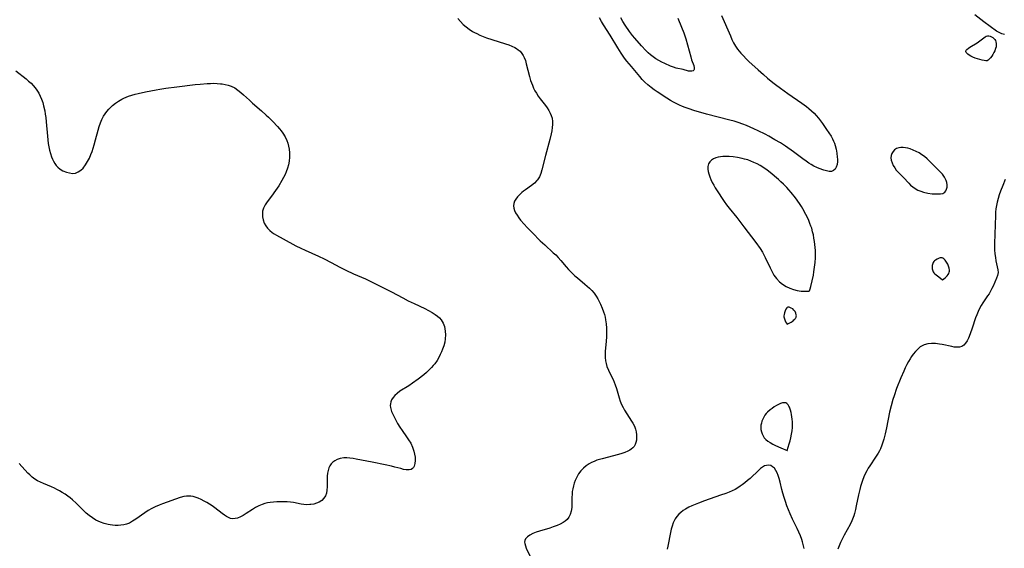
# Model space of a CAD drawing. Header units: inches. Extents: x 1073367 to 1082519, y 1569854 to 1574957.
# Tile 484 of 565: x 1079833 to 1080276, y 1573039 to 1573277. Entities that reach past the tile are written whole.
import ezdxf

# ---------------------------------------------------------------- set-up
doc = ezdxf.new("R2010")
doc.units = ezdxf.units.IN
doc.header["$MEASUREMENT"] = 0
doc.layers.add('CGG_CurvaNivelLidar_v1', color=7, linetype='Continuous', lineweight=30, true_color=0x008008)

msp = doc.modelspace()

# ---------------------------------------------------------------- linework, layer by layer
at = {"layer": 'CGG_CurvaNivelLidar_v1'}
for points in [[(1080148.8554, 1573279.3581, 73), (1080152.8299, 1573270.185, 73), (1080153.5697, 1573268.5669, 73), (1080154.3276, 1573267.0478, 73), (1080155.1539, 1573265.5764, 73), (1080156.073, 1573264.1703, 73), (1080156.7614, 1573263.2618, 73), (1080157.4974, 1573262.3871, 73), (1080158.6997, 1573261.0983, 73), (1080159.9357, 1573259.8783, 73), (1080161.21, 1573258.6806, 73), (1080165.4429, 1573254.8217, 73), (1080167.7501, 1573252.7784, 73), (1080169.6344, 1573251.1679, 73), (1080172.0135, 1573249.2039, 73), (1080173.2218, 1573248.2437, 73), (1080175.4377, 1573246.5574, 73), (1080178.7087, 1573244.2093, 73), (1080184.9852, 1573239.8883, 73), (1080187.1516, 1573238.3178, 73), (1080188.1975, 1573237.4926, 73), (1080189.419, 1573236.432, 73), (1080190.5772, 1573235.3054, 73), (1080191.5699, 1573234.2249, 73), (1080192.5113, 1573233.0977, 73), (1080194.2875, 1573230.7353, 73), (1080196.2209, 1573228.0304, 73), (1080197.2593, 1573226.5158, 73), (1080198.2231, 1573224.9698, 73), (1080198.903, 1573223.7085, 73), (1080199.3588, 1573222.7159, 73), (1080199.7267, 1573221.7731, 73), (1080200.0406, 1573220.8174, 73), (1080200.4867, 1573219.0442, 73), (1080200.7931, 1573217.2788, 73), (1080200.9858, 1573215.5597, 73), (1080201.0496, 1573214.569, 73), (1080201.06, 1573213.6181, 73), (1080200.9278, 1573212.2207, 73), (1080200.5715, 1573211.0035, 73), (1080200.0074, 1573210.0903, 73), (1080199.2549, 1573209.4303, 73), (1080198.3574, 1573209.0737, 73), (1080197.3344, 1573209.0558, 73), (1080196.2068, 1573209.2955, 73), (1080194.9757, 1573209.6869, 73), (1080192.8836, 1573210.4412, 73), (1080191.7873, 1573210.8955, 73), (1080190.5084, 1573211.5027, 73), (1080189.2322, 1573212.1999, 73), (1080188.2166, 1573212.824, 73), (1080186.9763, 1573213.6551, 73), (1080185.4958, 1573214.7304, 73), (1080181.2733, 1573217.8937, 73), (1080177.6376, 1573220.437, 73), (1080175.3695, 1573221.9247, 73), (1080172.9512, 1573223.3892, 73), (1080170.23, 1573224.9299, 73), (1080168.5474, 1573225.8058, 73), (1080165.416, 1573227.3508, 73), (1080163.3976, 1573228.292, 73), (1080160.0872, 1573229.7152, 73), (1080158.4097, 1573230.3671, 73), (1080156.3825, 1573231.0785, 73), (1080154.5172, 1573231.6583, 73), (1080152.6355, 1573232.1904, 73), (1080142.1333, 1573234.9084, 73), (1080138.4813, 1573235.9132, 73), (1080136.7598, 1573236.4198, 73), (1080133.7782, 1573237.3708, 73), (1080132.5188, 1573237.819, 73), (1080131.2121, 1573238.3321, 73), (1080129.9254, 1573238.8887, 73), (1080128.66, 1573239.4884, 73), (1080127.2581, 1573240.2187, 73), (1080125.8871, 1573241.0022, 73), (1080124.2537, 1573242.0221, 73), (1080119.9094, 1573244.8996, 73), (1080118.5712, 1573245.8393, 73), (1080117.1067, 1573246.9372, 73), (1080115.6951, 1573248.0924, 73), (1080114.3542, 1573249.3204, 73), (1080113.1475, 1573250.574, 73), (1080111.9921, 1573251.8817, 73), (1080108.2291, 1573256.3245, 73), (1080106.1801, 1573258.8015, 73), (1080105.2032, 1573260.074, 73), (1080103.6687, 1573262.2999, 73), (1080102.0735, 1573264.7974, 73), (1080098.6787, 1573270.4256, 73), (1080095.6697, 1573275.0667, 73), (1080094.7427, 1573276.6388, 73), (1080093.9305, 1573278.2634, 73)], [(1080129.1194, 1573278.0955, 72.5), (1080130.8706, 1573274.0817, 72.5), (1080131.8268, 1573271.5729, 72.5), (1080132.7211, 1573268.8173, 72.5), (1080133.5123, 1573266.1135, 72.5), (1080134.9836, 1573260.6427, 72.5), (1080135.3509, 1573259.4217, 72.5), (1080136.3174, 1573256.7616, 72.5), (1080136.5736, 1573255.7142, 72.5), (1080136.5683, 1573255.1823, 72.5), (1080136.5004, 1573254.9368, 72.5), (1080136.3796, 1573254.7253, 72.5), (1080136.0893, 1573254.473, 72.5), (1080135.5133, 1573254.2722, 72.5), (1080134.7917, 1573254.2272, 72.5), (1080133.9759, 1573254.3213, 72.5), (1080131.5777, 1573254.9523, 72.5), (1080128.4763, 1573255.6168, 72.5), (1080127.1674, 1573256.0163, 72.5), (1080125.8278, 1573256.5205, 72.5), (1080123.2613, 1573257.6637, 72.5), (1080121.9043, 1573258.3184, 72.5), (1080120.5584, 1573259.0229, 72.5), (1080119.2464, 1573259.8059, 72.5), (1080118.0163, 1573260.6691, 72.5), (1080116.8369, 1573261.6207, 72.5), (1080115.8026, 1573262.5528, 72.5), (1080114.8022, 1573263.5344, 72.5), (1080112.8563, 1573265.6255, 72.5), (1080109.7916, 1573269.1435, 72.5), (1080108.7675, 1573270.3945, 72.5), (1080107.4017, 1573272.1887, 72.5), (1080105.4379, 1573275.0412, 72.5), (1080104.4055, 1573276.6512, 72.5), (1080103.409, 1573278.2839, 72.5)], [(1080276.301, 1573270.8349, 73), (1080275.1347, 1573271.0986, 73), (1080273.9523, 1573271.6144, 73), (1080272.8062, 1573272.3174, 73), (1080267.0588, 1573276.539, 73), (1080263.0452, 1573279.6756, 73)], [(1080030.0071, 1573278.0035, 73), (1080031.2189, 1573276.5746, 73), (1080032.4639, 1573275.3196, 73), (1080033.8063, 1573274.1565, 73), (1080035.2029, 1573273.1251, 73), (1080036.6779, 1573272.1927, 73), (1080037.5982, 1573271.6792, 73), (1080038.5395, 1573271.1976, 73), (1080039.9797, 1573270.5281, 73), (1080041.4488, 1573269.9103, 73), (1080042.9385, 1573269.3358, 73), (1080045.3343, 1573268.4986, 73), (1080051.4954, 1573266.5752, 73), (1080052.9443, 1573266.0817, 73), (1080054.3346, 1573265.541, 73), (1080055.6455, 1573264.9298, 73), (1080056.4779, 1573264.4605, 73), (1080057.2523, 1573263.9357, 73), (1080058.1041, 1573263.2034, 73), (1080058.9436, 1573262.2138, 73), (1080059.4818, 1573261.3493, 73), (1080059.9338, 1573260.4166, 73), (1080060.4581, 1573259.0079, 73), (1080060.8927, 1573257.5194, 73), (1080062.3165, 1573251.8945, 73), (1080062.8413, 1573250.1125, 73), (1080063.2041, 1573249.0067, 73), (1080063.6055, 1573247.917, 73), (1080064.1397, 1573246.6667, 73), (1080064.7439, 1573245.4514, 73), (1080065.4177, 1573244.2766, 73), (1080066.2321, 1573243.041, 73), (1080067.1052, 1573241.8493, 73), (1080069.4698, 1573238.8123, 73), (1080070.2942, 1573237.6677, 73), (1080071.0428, 1573236.5014, 73), (1080071.6541, 1573235.3692, 73), (1080072.1456, 1573234.2058, 73), (1080072.4884, 1573233.0074, 73), (1080072.6703, 1573231.6404, 73), (1080072.6784, 1573230.2345, 73), (1080072.5536, 1573228.7976, 73), (1080072.3347, 1573227.3667, 73), (1080072.0747, 1573226.0527, 73), (1080071.4408, 1573223.3904, 73), (1080069.5631, 1573216.3245, 73), (1080067.9015, 1573209.7247, 73), (1080067.3942, 1573208.1264, 73), (1080066.7645, 1573206.6333, 73), (1080065.9501, 1573205.2837, 73), (1080065.6796, 1573204.9372, 73), (1080064.5587, 1573203.7941, 73), (1080063.2748, 1573202.7705, 73), (1080060.5123, 1573200.8321, 73), (1080059.6456, 1573200.1862, 73), (1080058.8119, 1573199.5144, 73), (1080057.7932, 1573198.5958, 73), (1080056.8842, 1573197.6312, 73), (1080056.1216, 1573196.6189, 73), (1080055.5715, 1573195.6161, 73), (1080055.219, 1573194.5821, 73), (1080055.0991, 1573193.5303, 73), (1080055.2332, 1573192.4913, 73), (1080055.5794, 1573191.447, 73), (1080056.0914, 1573190.3966, 73), (1080056.7475, 1573189.3155, 73), (1080057.5068, 1573188.229, 73), (1080058.3453, 1573187.1389, 73), (1080059.9237, 1573185.2572, 73), (1080061.2747, 1573183.7624, 73), (1080063.6256, 1573181.3684, 73), (1080067.2065, 1573177.8793, 73), (1080069.189, 1573175.9992, 73), (1080073.0633, 1573172.456, 73), (1080074.1389, 1573171.4267, 73), (1080075.1757, 1573170.3684, 73), (1080076.451, 1573168.9427, 73), (1080078.9147, 1573166.0243, 73), (1080079.9612, 1573164.8476, 73), (1080080.5814, 1573164.1921, 73), (1080081.6685, 1573163.1214, 73), (1080082.7965, 1573162.0894, 73), (1080083.9536, 1573161.0872, 73), (1080087.2746, 1573158.3434, 73), (1080088.3234, 1573157.447, 73), (1080089.4073, 1573156.4557, 73), (1080090.4318, 1573155.4166, 73), (1080091.4797, 1573154.1887, 73), (1080092.4188, 1573152.8825, 73), (1080093.1305, 1573151.7043, 73), (1080093.7723, 1573150.481, 73), (1080094.3615, 1573149.2244, 73), (1080095.0779, 1573147.5218, 73), (1080095.7076, 1573145.78, 73), (1080096.0699, 1573144.5855, 73), (1080096.376, 1573143.374, 73), (1080096.6075, 1573142.2208, 73), (1080096.8671, 1573140.3462, 73), (1080097.0109, 1573138.4527, 73), (1080097.0593, 1573136.5512, 73), (1080097.0247, 1573134.6511, 73), (1080096.8835, 1573132.4612, 73), (1080096.4668, 1573128.1255, 73), (1080096.3947, 1573126.7047, 73), (1080096.4103, 1573125.239, 73), (1080096.5505, 1573123.7963, 73), (1080096.8082, 1573122.5093, 73), (1080097.1825, 1573121.2502, 73), (1080097.86, 1573119.5566, 73), (1080098.6569, 1573117.8968, 73), (1080099.9674, 1573115.3071, 73), (1080100.5089, 1573114.1428, 73), (1080100.9988, 1573112.9564, 73), (1080101.5954, 1573111.2072, 73), (1080102.7607, 1573107.0141, 73), (1080103.2529, 1573105.4911, 73), (1080103.8518, 1573104.0056, 73), (1080104.4901, 1573102.7359, 73), (1080105.2093, 1573101.4982, 73), (1080108.3405, 1573096.6204, 73), (1080108.9135, 1573095.6219, 73), (1080109.4247, 1573094.61, 73), (1080109.7791, 1573093.7789, 73), (1080110.0737, 1573092.9381, 73), (1080110.3927, 1573091.6775, 73), (1080110.5695, 1573090.4199, 73), (1080110.6041, 1573089.2076, 73), (1080110.5036, 1573088.0355, 73), (1080110.2658, 1573086.9253, 73), (1080109.9173, 1573085.9832, 73), (1080109.4191, 1573085.1348, 73), (1080108.8252, 1573084.4663, 73), (1080108.1083, 1573083.8814, 73), (1080107.5969, 1573083.5476, 73), (1080106.685, 1573083.059, 73), (1080105.3591, 1573082.5023, 73), (1080103.9308, 1573082.0205, 73), (1080102.4299, 1573081.5869, 73), (1080095.0039, 1573079.6522, 73), (1080093.8085, 1573079.301, 73), (1080092.6355, 1573078.9101, 73), (1080091.4357, 1573078.4369, 73), (1080090.2779, 1573077.8935, 73), (1080089.1712, 1573077.2745, 73), (1080087.8471, 1573076.3687, 73), (1080086.6283, 1573075.3416, 73), (1080085.482, 1573074.1535, 73), (1080084.4729, 1573072.8536, 73), (1080083.5839, 1573071.3905, 73), (1080082.8631, 1573069.833, 73), (1080082.4342, 1573068.6133, 73), (1080082.0903, 1573067.3618, 73), (1080081.82, 1573066.0893, 73), (1080081.6162, 1573064.8016, 73), (1080081.4831, 1573063.5096, 73), (1080081.4239, 1573062.2948, 73), (1080081.4096, 1573059.3098, 73), (1080081.3577, 1573057.5862, 73), (1080081.1586, 1573055.9556, 73), (1080080.7188, 1573054.444, 73), (1080080.0886, 1573053.2754, 73), (1080079.2346, 1573052.24, 73), (1080078.3982, 1573051.5082, 73), (1080077.4533, 1573050.8601, 73), (1080076.1456, 1573050.1463, 73), (1080074.7356, 1573049.5213, 73), (1080073.0663, 1573048.9012, 73), (1080071.5391, 1573048.4073, 73), (1080066.869, 1573047.0247, 73), (1080065.3518, 1573046.5177, 73), (1080063.8537, 1573045.9179, 73), (1080062.5156, 1573045.2482, 73), (1080061.3945, 1573044.5033, 73), (1080060.7498, 1573043.8976, 73), (1080060.4649, 1573043.5198, 73), (1080060.1559, 1573042.8232, 73), (1080060.0858, 1573042.0709, 73), (1080060.1708, 1573041.4247, 73), (1080060.4499, 1573040.448, 73), (1080060.8637, 1573039.4008, 73), (1080062.4385, 1573035.8795, 73)], [(1079830.8336, 1573254.3686, 72.5), (1079835.5112, 1573250.744, 72.5), (1079836.6323, 1573249.8198, 72.5), (1079837.704, 1573248.8553, 72.5), (1079838.6731, 1573247.8661, 72.5), (1079839.5694, 1573246.8182, 72.5), (1079840.3856, 1573245.7121, 72.5), (1079841.1953, 1573244.4039, 72.5), (1079841.8939, 1573243.029, 72.5), (1079842.4818, 1573241.5994, 72.5), (1079842.9768, 1573240.122, 72.5), (1079843.394, 1573238.607, 72.5), (1079843.8722, 1573236.4165, 72.5), (1079844.1349, 1573234.8837, 72.5), (1079844.347, 1573233.3346, 72.5), (1079844.5446, 1573231.4227, 72.5), (1079845.0674, 1573225.0393, 72.5), (1079845.2627, 1573223.2408, 72.5), (1079845.4814, 1573221.7171, 72.5), (1079845.7487, 1573220.2126, 72.5), (1079846.0856, 1573218.643, 72.5), (1079846.4864, 1573217.1141, 72.5), (1079846.9663, 1573215.6417, 72.5), (1079847.3543, 1573214.6669, 72.5), (1079847.7957, 1573213.7367, 72.5), (1079848.4008, 1573212.6984, 72.5), (1079849.0652, 1573211.7923, 72.5), (1079849.8151, 1573210.9862, 72.5), (1079850.9045, 1573210.1113, 72.5), (1079852.0956, 1573209.4075, 72.5), (1079853.648, 1573208.7538, 72.5), (1079855.0538, 1573208.3714, 72.5), (1079856.4454, 1573208.2186, 72.5), (1079857.7903, 1573208.3655, 72.5), (1079859.009, 1573208.8439, 72.5), (1079860.1471, 1573209.6099, 72.5), (1079861.1944, 1573210.6094, 72.5), (1079862.2687, 1573211.9855, 72.5), (1079863.2196, 1573213.5517, 72.5), (1079863.9761, 1573215.0804, 72.5), (1079864.6529, 1573216.6932, 72.5), (1079865.1814, 1573218.1321, 72.5), (1079866.1302, 1573221.0935, 72.5), (1079866.7638, 1573223.2862, 72.5), (1079867.9464, 1573227.711, 72.5), (1079868.4225, 1573229.3635, 72.5), (1079868.9636, 1573230.9725, 72.5), (1079869.6084, 1573232.5185, 72.5), (1079870.4035, 1573233.998, 72.5), (1079871.0974, 1573235.0589, 72.5), (1079871.9283, 1573236.1556, 72.5), (1079872.8326, 1573237.1946, 72.5), (1079873.8056, 1573238.1719, 72.5), (1079874.4107, 1573238.7176, 72.5), (1079875.7591, 1573239.7989, 72.5), (1079877.1878, 1573240.7807, 72.5), (1079878.6893, 1573241.6563, 72.5), (1079879.4924, 1573242.0626, 72.5), (1079880.573, 1573242.5448, 72.5), (1079881.6812, 1573242.9725, 72.5), (1079883.1111, 1573243.4414, 72.5), (1079884.5696, 1573243.8484, 72.5), (1079886.0492, 1573244.2107, 72.5), (1079889.3079, 1573244.9092, 72.5), (1079894.1444, 1573245.8564, 72.5), (1079895.7666, 1573246.1382, 72.5), (1079898.458, 1573246.5466, 72.5), (1079903.3608, 1573247.1923, 72.5), (1079911.6445, 1573248.2026, 72.5), (1079913.9149, 1573248.4437, 72.5), (1079917.0295, 1573248.7024, 72.5), (1079918.5761, 1573248.772, 72.5), (1079920.0868, 1573248.7818, 72.5), (1079921.5832, 1573248.7285, 72.5), (1079923.0597, 1573248.607, 72.5), (1079923.8078, 1573248.5149, 72.5), (1079925.2213, 1573248.2705, 72.5), (1079926.5957, 1573247.9231, 72.5), (1079927.9196, 1573247.4517, 72.5), (1079929.4684, 1573246.6783, 72.5), (1079930.9318, 1573245.7226, 72.5), (1079932.237, 1573244.6949, 72.5), (1079933.4983, 1573243.5799, 72.5), (1079936.1039, 1573241.1311, 72.5), (1079937.5337, 1573239.8453, 72.5), (1079941.559, 1573236.4249, 72.5), (1079943.7103, 1573234.4738, 72.5), (1079944.7516, 1573233.4637, 72.5), (1079946.6641, 1573231.5048, 72.5), (1079948.7468, 1573229.2977, 72.5), (1079949.6214, 1573228.3167, 72.5), (1079950.4509, 1573227.3134, 72.5), (1079951.2155, 1573226.2737, 72.5), (1079952.1573, 1573224.715, 72.5), (1079952.9171, 1573223.068, 72.5), (1079953.3588, 1573221.7887, 72.5), (1079953.7027, 1573220.4765, 72.5), (1079953.9582, 1573219.1408, 72.5), (1079954.1608, 1573217.4151, 72.5), (1079954.2109, 1573215.5473, 72.5), (1079954.0642, 1573213.6825, 72.5), (1079953.7603, 1573212.0833, 72.5), (1079953.3111, 1573210.5027, 72.5), (1079952.7378, 1573208.9455, 72.5), (1079952.1749, 1573207.6639, 72.5), (1079951.5042, 1573206.3092, 72.5), (1079950.7783, 1573204.9752, 72.5), (1079949.3527, 1573202.6112, 72.5), (1079947.9045, 1573200.4121, 72.5), (1079946.1187, 1573197.9717, 72.5), (1079944.1356, 1573195.3918, 72.5), (1079943.1767, 1573193.9887, 72.5), (1079942.4457, 1573192.5504, 72.5), (1079942.0749, 1573191.2486, 72.5), (1079941.9592, 1573189.9032, 72.5), (1079942.0595, 1573188.5481, 72.5), (1079942.3336, 1573187.2061, 72.5), (1079942.7923, 1573185.8289, 72.5), (1079943.4629, 1573184.538, 72.5), (1079944.2818, 1573183.483, 72.5), (1079945.2764, 1573182.5201, 72.5), (1079946.4083, 1573181.6358, 72.5), (1079947.3378, 1573181.0107, 72.5), (1079948.3138, 1573180.4106, 72.5), (1079951.2639, 1573178.7444, 72.5), (1079957.0849, 1573175.616, 72.5), (1079959.2683, 1573174.5219, 72.5), (1079961.1984, 1573173.6036, 72.5), (1079967.2251, 1573170.8647, 72.5), (1079969.8241, 1573169.6253, 72.5), (1079973.0098, 1573167.9911, 72.5), (1079976.8956, 1573165.9339, 72.5), (1079979.5083, 1573164.6182, 72.5), (1079983.0076, 1573162.9936, 72.5), (1079988.3689, 1573160.6484, 72.5), (1079991.6828, 1573159.0855, 72.5), (1079995.6963, 1573157.0924, 72.5), (1080000.0851, 1573154.859, 72.5), (1080005.1724, 1573152.1054, 72.5), (1080007.667, 1573150.8124, 72.5), (1080010.3695, 1573149.5063, 72.5), (1080015.1002, 1573147.2956, 72.5), (1080016.8346, 1573146.4382, 72.5), (1080018.4929, 1573145.5286, 72.5), (1080019.89, 1573144.6374, 72.5), (1080020.8637, 1573143.8979, 72.5), (1080021.7421, 1573143.0904, 72.5), (1080022.5021, 1573142.2014, 72.5), (1080023.3642, 1573140.7467, 72.5), (1080023.9633, 1573139.1414, 72.5), (1080024.2064, 1573138.1373, 72.5), (1080024.3726, 1573137.1052, 72.5), (1080024.4853, 1573135.3971, 72.5), (1080024.3932, 1573133.6636, 72.5), (1080024.1242, 1573132.1059, 72.5), (1080023.7071, 1573130.5535, 72.5), (1080023.1729, 1573129.0123, 72.5), (1080022.6997, 1573127.8477, 72.5), (1080022.087, 1573126.52, 72.5), (1080021.4059, 1573125.22, 72.5), (1080020.6541, 1573123.9566, 72.5), (1080019.6065, 1573122.448, 72.5), (1080018.9137, 1573121.5878, 72.5), (1080018.1776, 1573120.7586, 72.5), (1080017.0566, 1573119.6126, 72.5), (1080015.8776, 1573118.5153, 72.5), (1080014.6535, 1573117.4621, 72.5), (1080012.1376, 1573115.4872, 72.5), (1080009.5878, 1573113.6279, 72.5), (1080007.8909, 1573112.453, 72.5), (1080003.9601, 1573109.9992, 72.5), (1080002.6367, 1573109.0541, 72.5), (1080001.6662, 1573108.1785, 72.5), (1080000.8471, 1573107.2245, 72.5), (1080000.208, 1573106.2007, 72.5), (1079999.8417, 1573105.3164, 72.5), (1079999.6284, 1573104.4036, 72.5), (1079999.5776, 1573103.586, 72.5), (1079999.6707, 1573102.7226, 72.5), (1079999.7947, 1573102.1666, 72.5), (1080000.1886, 1573100.9607, 72.5), (1080000.7182, 1573099.7239, 72.5), (1080001.3398, 1573098.4593, 72.5), (1080002.9072, 1573095.5204, 72.5), (1080003.8747, 1573093.8747, 72.5), (1080004.907, 1573092.3232, 72.5), (1080006.9257, 1573089.5139, 72.5), (1080007.8111, 1573088.2139, 72.5), (1080008.7817, 1573086.5706, 72.5), (1080009.5863, 1573084.8838, 72.5), (1080009.9282, 1573083.9909, 72.5), (1080010.2139, 1573083.0967, 72.5), (1080010.5511, 1573081.6846, 72.5), (1080010.734, 1573080.3121, 72.5), (1080010.7446, 1573078.8133, 72.5), (1080010.583, 1573077.4589, 72.5), (1080010.2941, 1573076.3119, 72.5), (1080010.0292, 1573075.6869, 72.5), (1080009.6531, 1573075.1983, 72.5), (1080008.9894, 1573074.8, 72.5), (1080008.125, 1573074.5982, 72.5), (1080007.469, 1573074.5715, 72.5), (1080006.6764, 1573074.637, 72.5), (1080005.54, 1573074.8475, 72.5), (1080004.3235, 1573075.1548, 72.5), (1080001.6914, 1573075.8856, 72.5), (1080000.1654, 1573076.2667, 72.5), (1079997.2596, 1573076.9207, 72.5), (1079991.4705, 1573078.1209, 72.5), (1079984.2818, 1573079.502, 72.5), (1079982.8386, 1573079.7468, 72.5), (1079981.4263, 1573079.9348, 72.5), (1079980.0398, 1573080.0281, 72.5), (1079978.6982, 1573079.9926, 72.5), (1079977.0802, 1573079.727, 72.5), (1079975.5881, 1573079.24, 72.5), (1079974.5739, 1573078.7383, 72.5), (1079973.6844, 1573078.0944, 72.5), (1079972.9899, 1573077.3444, 72.5), (1079972.4144, 1573076.4709, 72.5), (1079971.9425, 1573075.503, 72.5), (1079971.5372, 1573074.3674, 72.5), (1079971.2592, 1573073.1667, 72.5), (1079971.1088, 1573071.7671, 72.5), (1079971.0759, 1573070.1731, 72.5), (1079971.1294, 1573066.9904, 72.5), (1079971.0679, 1573065.5276, 72.5), (1079970.8285, 1573064.1489, 72.5), (1079970.35, 1573062.9255, 72.5), (1079969.6412, 1573061.8309, 72.5), (1079968.6814, 1573060.8505, 72.5), (1079967.5319, 1573060.0719, 72.5), (1079966.3657, 1573059.5669, 72.5), (1079965.1036, 1573059.2214, 72.5), (1079963.7777, 1573059.0095, 72.5), (1079963.2934, 1573058.9627, 72.5), (1079961.9818, 1573058.9135, 72.5), (1079960.6638, 1573058.972, 72.5), (1079959.3589, 1573059.1373, 72.5), (1079955.9828, 1573059.8516, 72.5), (1079954.5576, 1573060.0477, 72.5), (1079953.0896, 1573060.163, 72.5), (1079950.0625, 1573060.256, 72.5), (1079948.5234, 1573060.2239, 72.5), (1079947.0221, 1573060.1051, 72.5), (1079945.5276, 1573059.9079, 72.5), (1079944.2648, 1573059.6839, 72.5), (1079943.0212, 1573059.3954, 72.5), (1079941.8054, 1573059.0221, 72.5), (1079940.3379, 1573058.4181, 72.5), (1079938.9241, 1573057.6875, 72.5), (1079937.4626, 1573056.8062, 72.5), (1079934.6655, 1573054.9607, 72.5), (1079933.3066, 1573054.1096, 72.5), (1079932.0498, 1573053.4278, 72.5), (1079930.8051, 1573052.9079, 72.5), (1079929.7412, 1573052.6354, 72.5), (1079928.6899, 1573052.5762, 72.5), (1079927.6533, 1573052.7656, 72.5), (1079926.627, 1573053.1676, 72.5), (1079925.7537, 1573053.6435, 72.5), (1079924.8797, 1573054.2118, 72.5), (1079923.8151, 1573054.9869, 72.5), (1079920.4937, 1573057.5545, 72.5), (1079919.3245, 1573058.396, 72.5), (1079918.1222, 1573059.191, 72.5), (1079916.9094, 1573059.911, 72.5), (1079915.679, 1573060.5812, 72.5), (1079914.3585, 1573061.2522, 72.5), (1079913.0336, 1573061.8518, 72.5), (1079911.7012, 1573062.3429, 72.5), (1079910.7362, 1573062.6054, 72.5), (1079909.7645, 1573062.7721, 72.5), (1079908.6142, 1573062.8248, 72.5), (1079907.719, 1573062.7583, 72.5), (1079906.5383, 1573062.5457, 72.5), (1079904.9196, 1573062.0932, 72.5), (1079896.9599, 1573059.3171, 72.5), (1079895.4628, 1573058.7336, 72.5), (1079893.6576, 1573057.9462, 72.5), (1079892.0757, 1573057.1501, 72.5), (1079890.5377, 1573056.2725, 72.5), (1079889.0498, 1573055.3227, 72.5), (1079884.9087, 1573052.3397, 72.5), (1079883.4996, 1573051.4206, 72.5), (1079882.0373, 1573050.6564, 72.5), (1079880.7962, 1573050.1944, 72.5), (1079879.5093, 1573049.8687, 72.5), (1079878.1884, 1573049.6693, 72.5), (1079876.9283, 1573049.5906, 72.5), (1079875.6553, 1573049.6052, 72.5), (1079874.3762, 1573049.7035, 72.5), (1079873.4114, 1573049.8293, 72.5), (1079872.45, 1573049.9988, 72.5), (1079870.6863, 1573050.4316, 72.5), (1079868.9668, 1573051.0306, 72.5), (1079867.9513, 1573051.4843, 72.5), (1079866.9594, 1573051.9988, 72.5), (1079865.3586, 1573052.9726, 72.5), (1079863.8332, 1573054.0828, 72.5), (1079862.6032, 1573055.1282, 72.5), (1079861.4184, 1573056.2411, 72.5), (1079858.0148, 1573059.6147, 72.5), (1079856.3331, 1573061.1272, 72.5), (1079855.2908, 1573061.9799, 72.5), (1079854.2183, 1573062.7921, 72.5), (1079853.0126, 1573063.6307, 72.5), (1079851.7754, 1573064.4183, 72.5), (1079850.51, 1573065.1544, 72.5), (1079849.3724, 1573065.7597, 72.5), (1079848.2176, 1573066.3241, 72.5), (1079846.8994, 1573066.9152, 72.5), (1079843.2769, 1573068.4483, 72.5), (1079841.9419, 1573069.0634, 72.5), (1079840.6483, 1573069.7359, 72.5), (1079839.4122, 1573070.4905, 72.5), (1079838.2164, 1573071.3717, 72.5), (1079837.0943, 1573072.3498, 72.5), (1079836.2832, 1573073.1495, 72.5), (1079832.3343, 1573077.4389, 72.5)], [(1080276.6385, 1573205.3715, 73.5), (1080275.5899, 1573202.756, 73.5), (1080274.6292, 1573200.219, 73.5), (1080274.0241, 1573198.4952, 73.5), (1080273.5162, 1573196.9025, 73.5), (1080273.0714, 1573195.2933, 73.5), (1080272.7142, 1573193.6675, 73.5), (1080272.4875, 1573192.1981, 73.5), (1080272.3469, 1573190.7201, 73.5), (1080272.2809, 1573189.2315, 73.5), (1080272.1922, 1573184.9543, 73.5), (1080271.8871, 1573176.5793, 73.5), (1080271.8875, 1573175.1412, 73.5), (1080271.9367, 1573173.7285, 73.5), (1080272.0762, 1573172.002, 73.5), (1080272.2694, 1573170.3409, 73.5), (1080272.4775, 1573168.8399, 73.5), (1080272.7391, 1573167.4385, 73.5), (1080273.4211, 1573164.7242, 73.5), (1080273.5169, 1573163.4724, 73.5), (1080273.2638, 1573162.2288, 73.5), (1080272.7581, 1573160.953, 73.5), (1080271.2042, 1573157.4356, 73.5), (1080270.6884, 1573156.3048, 73.5), (1080270.0779, 1573155.1085, 73.5), (1080269.3915, 1573153.92, 73.5), (1080268.7716, 1573152.9555, 73.5), (1080266.6834, 1573149.8936, 73.5), (1080265.877, 1573148.6365, 73.5), (1080265.1286, 1573147.3367, 73.5), (1080264.4435, 1573145.9443, 73.5), (1080263.8366, 1573144.5065, 73.5), (1080263.2937, 1573143.0375, 73.5), (1080261.8011, 1573138.3971, 73.5), (1080260.9649, 1573135.9614, 73.5), (1080260.1715, 1573133.9856, 73.5), (1080259.583, 1573132.8101, 73.5), (1080258.8696, 1573131.7004, 73.5), (1080258.0513, 1573130.8008, 73.5), (1080257.0996, 1573130.1751, 73.5), (1080256.0493, 1573129.8798, 73.5), (1080254.8799, 1573129.8279, 73.5), (1080253.6198, 1573129.9553, 73.5), (1080252.5883, 1573130.1432, 73.5), (1080248.3125, 1573131.1077, 73.5), (1080247.0785, 1573131.318, 73.5), (1080245.2806, 1573131.5078, 73.5), (1080243.5054, 1573131.5366, 73.5), (1080241.7907, 1573131.3678, 73.5), (1080240.1792, 1573130.9481, 73.5), (1080239.6114, 1573130.7116, 73.5), (1080238.3834, 1573129.9805, 73.5), (1080237.2582, 1573129.0371, 73.5), (1080236.2131, 1573127.932, 73.5), (1080235.2303, 1573126.7046, 73.5), (1080234.496, 1573125.6768, 73.5), (1080233.7932, 1573124.601, 73.5), (1080233.1244, 1573123.4828, 73.5), (1080232.3552, 1573122.064, 73.5), (1080231.6329, 1573120.6011, 73.5), (1080230.9513, 1573119.1096, 73.5), (1080229.6657, 1573116.0644, 73.5), (1080227.7668, 1573111.2333, 73.5), (1080226.5826, 1573107.9308, 73.5), (1080226.0427, 1573106.2652, 73.5), (1080225.249, 1573103.4528, 73.5), (1080224.5918, 1573100.5914, 73.5), (1080223.218, 1573093.5499, 73.5), (1080222.6344, 1573090.7925, 73.5), (1080222.0377, 1573088.448, 73.5), (1080221.7483, 1573087.4741, 73.5), (1080221.1616, 1573085.7552, 73.5), (1080220.4635, 1573084.092, 73.5), (1080219.9784, 1573083.1273, 73.5), (1080219.4471, 1573082.1861, 73.5), (1080218.243, 1573080.2998, 73.5), (1080215.6755, 1573076.4795, 73.5), (1080214.9982, 1573075.3718, 73.5), (1080214.3594, 1573074.2405, 73.5), (1080213.7661, 1573073.0839, 73.5), (1080213.0542, 1573071.5026, 73.5), (1080212.4242, 1573069.8823, 73.5), (1080211.9561, 1573068.5128, 73.5), (1080211.5311, 1573067.1261, 73.5), (1080211.144, 1573065.7261, 73.5), (1080210.5888, 1573063.4309, 73.5), (1080209.5988, 1573058.4549, 73.5), (1080209.2263, 1573056.7229, 73.5), (1080208.7883, 1573055.0147, 73.5), (1080208.4409, 1573053.8909, 73.5), (1080208.1557, 1573053.0897, 73.5), (1080207.5823, 1573051.6971, 73.5), (1080206.7995, 1573050.0578, 73.5), (1080204.1583, 1573045.1339, 73.5), (1080202.5253, 1573041.9387, 73.5), (1080201.8382, 1573040.4305, 73.5), (1080201.2297, 1573038.9084, 73.5)], [(1080186.0672, 1573039.109, 73.5), (1080185.6501, 1573040.9862, 73.5), (1080185.3416, 1573042.1352, 73.5), (1080184.989, 1573043.2714, 73.5), (1080184.3892, 1573044.9119, 73.5), (1080183.7101, 1573046.5276, 73.5), (1080182.9736, 1573048.1252, 73.5), (1080180.8971, 1573052.3551, 73.5), (1080179.8094, 1573054.7279, 73.5), (1080179.0192, 1573056.6387, 73.5), (1080178.3303, 1573058.4623, 73.5), (1080177.6889, 1573060.3, 73.5), (1080177.0881, 1573062.1424, 73.5), (1080176.4991, 1573064.096, 73.5), (1080176.0649, 1573065.7415, 73.5), (1080175.292, 1573069.1025, 73.5), (1080174.8674, 1573070.7644, 73.5), (1080174.4466, 1573072.0469, 73.5), (1080173.9517, 1573073.2396, 73.5), (1080173.3577, 1573074.3559, 73.5), (1080172.6737, 1573075.3076, 73.5), (1080171.8855, 1573076.0452, 73.5), (1080171.0033, 1573076.5137, 73.5), (1080170.0468, 1573076.7182, 73.5), (1080169.057, 1573076.6466, 73.5), (1080168.1957, 1573076.3521, 73.5), (1080167.3383, 1573075.8752, 73.5), (1080166.4836, 1573075.2543, 73.5), (1080165.6081, 1573074.5038, 73.5), (1080161.7359, 1573070.7933, 73.5), (1080160.6054, 1573069.7805, 73.5), (1080159.4305, 1573068.7997, 73.5), (1080158.2108, 1573067.8649, 73.5), (1080157.2476, 1573067.1919, 73.5), (1080156.2542, 1573066.5625, 73.5), (1080154.9516, 1573065.8365, 73.5), (1080153.6064, 1573065.1792, 73.5), (1080152.2279, 1573064.5778, 73.5), (1080150.8237, 1573064.0217, 73.5), (1080148.4565, 1573063.1682, 73.5), (1080141.252, 1573060.7014, 73.5), (1080138.4143, 1573059.645, 73.5), (1080136.9288, 1573059.0509, 73.5), (1080135.477, 1573058.4224, 73.5), (1080134.0725, 1573057.7422, 73.5), (1080132.6458, 1573056.9423, 73.5), (1080131.5559, 1573056.2348, 73.5), (1080130.5354, 1573055.4644, 73.5), (1080129.6005, 1573054.6192, 73.5), (1080128.7113, 1573053.6138, 73.5), (1080127.98, 1573052.5422, 73.5), (1080127.5077, 1573051.6593, 73.5), (1080127.1012, 1573050.7322, 73.5), (1080126.6004, 1573049.313, 73.5), (1080126.1862, 1573047.8388, 73.5), (1080125.8362, 1573046.328, 73.5), (1080124.6546, 1573040.2671, 73.5), (1080124.3097, 1573038.8516, 73.5)]]:
    msp.add_polyline3d(points, dxfattribs=at)
for points in [[(1080268.5, 1573258.8708, 73), (1080267.8926, 1573258.9181, 73), (1080267.1709, 1573259.0218, 73), (1080266.2655, 1573259.1922, 73), (1080265.2437, 1573259.4411, 73), (1080264.166, 1573259.7774, 73), (1080263.0939, 1573260.1828, 73), (1080262.0824, 1573260.6285, 73), (1080261.1873, 1573261.0836, 73), (1080260.4655, 1573261.5165, 73), (1080259.8957, 1573261.9241, 73), (1080259.4595, 1573262.296, 73), (1080259.1417, 1573262.6763, 73), (1080258.9834, 1573263.0632, 73), (1080258.9832, 1573263.3667, 73), (1080259.1079, 1573263.6715, 73), (1080259.4121, 1573264.0442, 73), (1080260.1535, 1573264.6426, 73), (1080260.7285, 1573265.019, 73), (1080264.0247, 1573267.0062, 73), (1080265.2878, 1573267.9229, 73), (1080267.0291, 1573269.305, 73), (1080267.5956, 1573269.6846, 73), (1080268.1638, 1573269.9766, 73), (1080268.7383, 1573270.1429, 73), (1080269.3305, 1573270.1502, 73), (1080269.9228, 1573270.0179, 73), (1080270.5025, 1573269.7762, 73), (1080271.0551, 1573269.446, 73), (1080271.5619, 1573269.0407, 73), (1080271.9993, 1573268.5664, 73), (1080272.3363, 1573268.0222, 73), (1080272.5444, 1573267.4121, 73), (1080272.6436, 1573266.7466, 73), (1080272.6559, 1573266.0416, 73), (1080272.5731, 1573265.2738, 73), (1080272.3616, 1573264.4028, 73), (1080272.0333, 1573263.4757, 73), (1080271.6356, 1573262.603, 73), (1080271.1692, 1573261.7586, 73), (1080270.6557, 1573260.9767, 73), (1080270.1184, 1573260.289, 73), (1080269.521, 1573259.6553, 73), (1080269.0025, 1573259.1945, 73), (1080268.6371, 1573258.9246, 73)], [(1080248.5, 1573199.1, 73.5), (1080248.7372, 1573199.1416, 73.5), (1080249.0885, 1573199.3749, 73.5), (1080249.5017, 1573199.7833, 73.5), (1080249.9373, 1573200.3922, 73.5), (1080250.3027, 1573201.1558, 73.5), (1080250.5321, 1573202.0417, 73.5), (1080250.5706, 1573203.003, 73.5), (1080250.4125, 1573204.018, 73.5), (1080250.0689, 1573205.0547, 73.5), (1080249.3393, 1573206.4534, 73.5), (1080248.3899, 1573207.7922, 73.5), (1080247.4407, 1573208.9004, 73.5), (1080242.6244, 1573213.7319, 73.5), (1080241.4707, 1573214.7936, 73.5), (1080240.2675, 1573215.7925, 73.5), (1080239.1238, 1573216.6294, 73.5), (1080237.9359, 1573217.3869, 73.5), (1080236.6006, 1573218.1096, 73.5), (1080235.2356, 1573218.7286, 73.5), (1080233.8586, 1573219.2395, 73.5), (1080232.789, 1573219.5533, 73.5), (1080231.734, 1573219.7834, 73.5), (1080230.6722, 1573219.9186, 73.5), (1080229.6539, 1573219.9263, 73.5), (1080228.6969, 1573219.7751, 73.5), (1080227.7225, 1573219.3886, 73.5), (1080226.8674, 1573218.8047, 73.5), (1080226.156, 1573218.0616, 73.5), (1080225.6239, 1573217.1857, 73.5), (1080225.3115, 1573216.22, 73.5), (1080225.2063, 1573215.1862, 73.5), (1080225.3103, 1573214.1226, 73.5), (1080225.6851, 1573212.9093, 73.5), (1080226.2726, 1573211.7088, 73.5), (1080226.895, 1573210.7016, 73.5), (1080227.608, 1573209.7204, 73.5), (1080228.4005, 1573208.7796, 73.5), (1080229.1781, 1573207.9686, 73.5), (1080230.7976, 1573206.3757, 73.5), (1080233.2612, 1573203.7533, 73.5), (1080234.0901, 1573202.9283, 73.5), (1080235.0283, 1573202.1252, 73.5), (1080236.1423, 1573201.357, 73.5), (1080237.321, 1573200.704, 73.5), (1080238.6002, 1573200.1412, 73.5), (1080239.9486, 1573199.6901, 73.5), (1080241.8728, 1573199.2666, 73.5), (1080243.7499, 1573199.0425, 73.5), (1080245.4631, 1573198.9674, 73.5), (1080246.302, 1573198.9708, 73.5), (1080247.4757, 1573199.0134, 73.5)], [(1080188.5, 1573155.2529, 73.5), (1080188.8243, 1573156.1687, 73.5), (1080189.1516, 1573157.2521, 73.5), (1080189.7785, 1573159.7376, 73.5), (1080190.2879, 1573162.3658, 73.5), (1080190.5286, 1573163.9117, 73.5), (1080190.7961, 1573165.9996, 73.5), (1080191.0015, 1573168.1166, 73.5), (1080191.1328, 1573170.1999, 73.5), (1080191.178, 1573171.9148, 73.5), (1080191.1553, 1573173.5181, 73.5), (1080191.0771, 1573174.8087, 73.5), (1080190.7641, 1573177.5007, 73.5), (1080190.5292, 1573178.9813, 73.5), (1080190.248, 1573180.4506, 73.5), (1080189.9146, 1573181.9054, 73.5), (1080189.4864, 1573183.4549, 73.5), (1080189.1704, 1573184.4336, 73.5), (1080188.7179, 1573185.6763, 73.5), (1080188.2163, 1573186.8995, 73.5), (1080187.5716, 1573188.3039, 73.5), (1080186.8779, 1573189.6851, 73.5), (1080185.5035, 1573192.1966, 73.5), (1080184.8256, 1573193.3261, 73.5), (1080183.9697, 1573194.6276, 73.5), (1080182.1313, 1573197.1541, 73.5), (1080180.2393, 1573199.5637, 73.5), (1080179.2551, 1573200.7329, 73.5), (1080178.2353, 1573201.8656, 73.5), (1080176.7546, 1573203.3724, 73.5), (1080175.641, 1573204.4145, 73.5), (1080174.4953, 1573205.4267, 73.5), (1080170.7689, 1573208.5582, 73.5), (1080169.3591, 1573209.6754, 73.5), (1080167.9015, 1573210.7167, 73.5), (1080166.241, 1573211.7327, 73.5), (1080164.8766, 1573212.477, 73.5), (1080163.4729, 1573213.1558, 73.5), (1080162.0879, 1573213.728, 73.5), (1080160.6704, 1573214.2283, 73.5), (1080159.2292, 1573214.6628, 73.5), (1080158.0909, 1573214.9571, 73.5), (1080156.0682, 1573215.3682, 73.5), (1080154.1467, 1573215.6238, 73.5), (1080152.2479, 1573215.7644, 73.5), (1080150.4012, 1573215.8016, 73.5), (1080149.3963, 1573215.7742, 73.5), (1080148.4231, 1573215.6941, 73.5), (1080147.3009, 1573215.5038, 73.5), (1080146.2501, 1573215.2031, 73.5), (1080145.1886, 1573214.7344, 73.5), (1080144.2692, 1573214.1328, 73.5), (1080143.5266, 1573213.4046, 73.5), (1080143.0043, 1573212.5494, 73.5), (1080142.7119, 1573211.3701, 73.5), (1080142.7205, 1573210.053, 73.5), (1080142.876, 1573209.0372, 73.5), (1080143.1342, 1573207.984, 73.5), (1080143.5574, 1573206.6878, 73.5), (1080144.087, 1573205.3705, 73.5), (1080144.7111, 1573204.0468, 73.5), (1080145.3421, 1573202.8639, 73.5), (1080146.0221, 1573201.6824, 73.5), (1080147.4305, 1573199.3795, 73.5), (1080149.0796, 1573196.8605, 73.5), (1080150.0215, 1573195.5052, 73.5), (1080151.1626, 1573193.9525, 73.5), (1080152.252, 1573192.5579, 73.5), (1080155.7569, 1573188.2543, 73.5), (1080158.9688, 1573184.1748, 73.5), (1080164.3025, 1573177.0447, 73.5), (1080166.2197, 1573174.3692, 73.5), (1080167.3161, 1573172.6443, 73.5), (1080167.7924, 1573171.8079, 73.5), (1080168.5823, 1573170.2887, 73.5), (1080170.7373, 1573165.6394, 73.5), (1080171.6104, 1573163.8455, 73.5), (1080172.4746, 1573162.3046, 73.5), (1080173.5698, 1573160.7904, 73.5), (1080174.988, 1573159.3303, 73.5), (1080176.3957, 1573158.2095, 73.5), (1080177.9499, 1573157.2287, 73.5), (1080179.5989, 1573156.4203, 73.5), (1080181.2893, 1573155.812, 73.5), (1080182.8788, 1573155.4274, 73.5), (1080184.6808, 1573155.1672, 73.5), (1080186.2556, 1573155.0739, 73.5), (1080187.4905, 1573155.0944, 73.5), (1080188.2733, 1573155.1759, 73.5)], [(1080248.5, 1573160.2871, 73.5), (1080249.0002, 1573160.6286, 73.5), (1080249.7135, 1573161.2144, 73.5), (1080250.1382, 1573161.6242, 73.5), (1080250.5548, 1573162.0849, 73.5), (1080250.9366, 1573162.5822, 73.5), (1080251.2568, 1573163.1012, 73.5), (1080251.488, 1573163.6271, 73.5), (1080251.608, 1573164.1338, 73.5), (1080251.6261, 1573164.6087, 73.5), (1080251.4877, 1573165.5208, 73.5), (1080251.209, 1573166.4261, 73.5), (1080250.7685, 1573167.3677, 73.5), (1080250.2358, 1573168.2557, 73.5), (1080249.643, 1573169.0609, 73.5), (1080249.3262, 1573169.4139, 73.5), (1080248.9941, 1573169.7179, 73.5), (1080248.6435, 1573169.9558, 73.5), (1080248.27, 1573170.1056, 73.5), (1080247.8614, 1573170.1489, 73.5), (1080247.4321, 1573170.1005, 73.5), (1080246.9903, 1573169.9829, 73.5), (1080246.0988, 1573169.6021, 73.5), (1080245.249, 1573169.083, 73.5), (1080244.8641, 1573168.7785, 73.5), (1080244.5237, 1573168.4409, 73.5), (1080244.2463, 1573168.0636, 73.5), (1080244.0504, 1573167.6495, 73.5), (1080243.9199, 1573167.2008, 73.5), (1080243.8416, 1573166.7282, 73.5), (1080243.8098, 1573165.7467, 73.5), (1080243.8502, 1573165.2533, 73.5), (1080243.9306, 1573164.7684, 73.5), (1080244.0584, 1573164.3005, 73.5), (1080244.2482, 1573163.8579, 73.5), (1080244.5758, 1573163.3911, 73.5), (1080245.0265, 1573162.9174, 73.5), (1080245.5609, 1573162.4475, 73.5), (1080246.7245, 1573161.5619, 73.5)], [(1080178.5, 1573140.2932, 73.5), (1080179.3885, 1573140.7327, 73.5), (1080180.2466, 1573141.226, 73.5), (1080181.1147, 1573141.8339, 73.5), (1080181.5043, 1573142.1553, 73.5), (1080181.8382, 1573142.4711, 73.5), (1080182.0971, 1573142.7683, 73.5), (1080182.297, 1573143.0599, 73.5), (1080182.4518, 1573143.3628, 73.5), (1080182.5479, 1573143.6794, 73.5), (1080182.5745, 1573144.0412, 73.5), (1080182.535, 1573144.4156, 73.5), (1080182.3193, 1573145.1786, 73.5), (1080181.9732, 1573145.9239, 73.5), (1080181.7556, 1573146.274, 73.5), (1080181.5039, 1573146.5979, 73.5), (1080180.9316, 1573147.1203, 73.5), (1080180.2899, 1573147.5381, 73.5), (1080179.6361, 1573147.8404, 73.5), (1080179.3205, 1573147.9314, 73.5), (1080179.0215, 1573147.9657, 73.5), (1080178.7477, 1573147.9245, 73.5), (1080178.4932, 1573147.7827, 73.5), (1080178.2686, 1573147.5582, 73.5), (1080177.8819, 1573146.9457, 73.5), (1080177.5533, 1573146.2063, 73.5), (1080177.2753, 1573145.4042, 73.5), (1080177.083, 1573144.646, 73.5), (1080176.9874, 1573143.94, 73.5), (1080176.9967, 1573143.541, 73.5), (1080177.0574, 1573143.1043, 73.5), (1080177.1658, 1573142.6555, 73.5), (1080177.3154, 1573142.2104, 73.5), (1080177.719, 1573141.3717, 73.5), (1080178.1586, 1573140.7062, 73.5)], [(1080178.5, 1573083.3798, 73.5), (1080178.5029, 1573083.3892, 73.5), (1080179.3894, 1573086.299, 73.5), (1080179.7603, 1573087.6463, 73.5), (1080180.1247, 1573089.1173, 73.5), (1080180.449, 1573090.6514, 73.5), (1080180.7011, 1573092.1887, 73.5), (1080180.8581, 1573093.664, 73.5), (1080180.9046, 1573095.0641, 73.5), (1080180.8461, 1573096.2947, 73.5), (1080180.7404, 1573097.3813, 73.5), (1080180.4161, 1573099.4995, 73.5), (1080180.203, 1573100.5138, 73.5), (1080179.9535, 1573101.4814, 73.5), (1080179.6613, 1573102.3842, 73.5), (1080179.4711, 1573102.8622, 73.5), (1080179.2601, 1573103.3059, 73.5), (1080178.841, 1573103.9615, 73.5), (1080178.3584, 1573104.4376, 73.5), (1080177.7903, 1573104.7437, 73.5), (1080177.1093, 1573104.8563, 73.5), (1080176.3637, 1573104.7849, 73.5), (1080175.4615, 1573104.5238, 73.5), (1080174.5277, 1573104.1171, 73.5), (1080173.5806, 1573103.6, 73.5), (1080172.6191, 1573102.9869, 73.5), (1080171.67, 1573102.3105, 73.5), (1080170.7433, 1573101.589, 73.5), (1080169.5488, 1573100.538, 73.5), (1080169.0066, 1573099.9662, 73.5), (1080168.4056, 1573099.1968, 73.5), (1080167.884, 1573098.3723, 73.5), (1080167.4398, 1573097.5055, 73.5), (1080167.077, 1573096.6061, 73.5), (1080166.8055, 1573095.6819, 73.5), (1080166.6326, 1573094.6947, 73.5), (1080166.5749, 1573093.7007, 73.5), (1080166.6338, 1573092.7261, 73.5), (1080166.8105, 1573091.7722, 73.5), (1080167.1246, 1573090.8144, 73.5), (1080167.5591, 1573089.906, 73.5), (1080168.1051, 1573089.061, 73.5), (1080168.7828, 1573088.2893, 73.5), (1080169.6827, 1573087.5708, 73.5), (1080170.7744, 1573086.8888, 73.5), (1080171.9873, 1573086.2407, 73.5), (1080173.2317, 1573085.6372, 73.5), (1080175.6335, 1573084.5738, 73.5), (1080178.5029, 1573083.3892, 73.5), (1080178.5252, 1573083.38, 73.5)]]:
    msp.add_polyline3d(points, close=True, dxfattribs=at)

doc.saveas('drawing.dxf')
